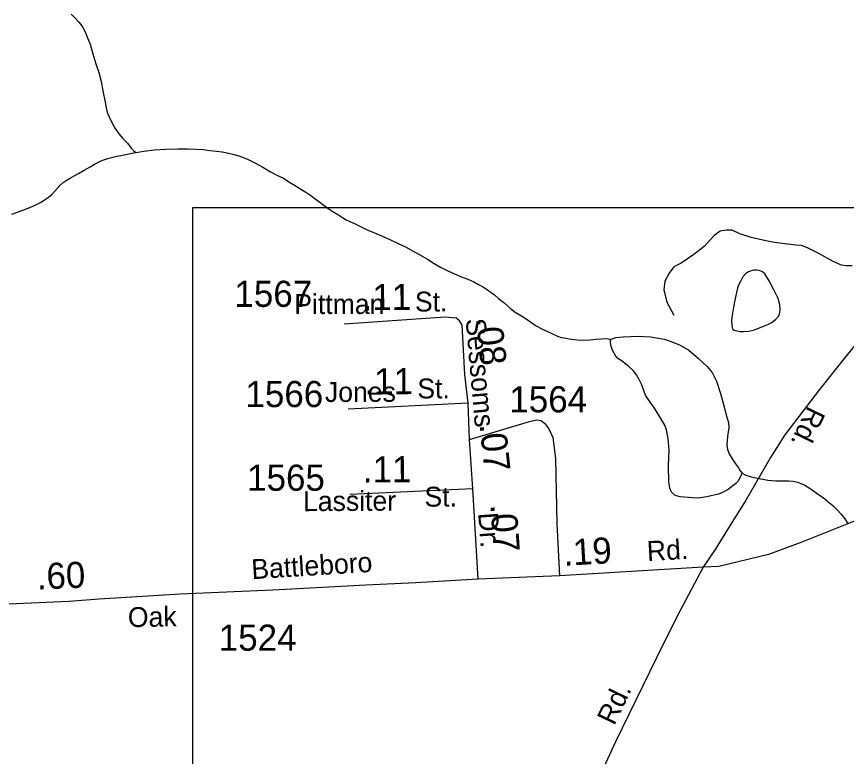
# Model space of a CAD drawing. Extents: x 2220236 to 2384410, y 720751 to 894131.
# Drawn here: x 2351408 to 2355376, y 833930 to 837470 of the extents above; entities that cross this region are included whole.
import ezdxf

# ---------------------------------------------------------------- set-up
doc = ezdxf.new("R2010")
doc.units = 0
for name, color, linetype in [('Exist Hydrographic Misc Water Feature', 7, 'Continuous'), ('Exist Hydrographic Pond Under 1500 Sq Ft', 7, 'Continuous'), ('Exist Road Non-System Type 51', 7, 'Continuous'), ('Exist Road Secondary Mileage Hundredths English Label', 7, 'Continuous'), ('Exist Road Secondary Type 51 Attributed', 7, 'Continuous'), ('Exist Road Secondary Type 51 Label', 7, 'Continuous'), ('Exist Road Secondary Type 51 Number Label', 7, 'Continuous'), ('Map Preparation Inset Cut Line', 7, 'Continuous')]:
    doc.layers.add(name, color=color, linetype=linetype)

msp = doc.modelspace()

# ---------------------------------------------------------------- linework, layer by layer
at = {"layer": 'Exist Hydrographic Misc Water Feature'}
for points in [[(2351668.4, 837482.3), (2351692.7, 837457), (2351705.1, 837443.4), (2351714.8, 837431.6), (2351725.2, 837417.3), (2351735.5, 837397), (2351747.9, 837369), (2351760, 837337.3), (2351772.7, 837291.9), (2351787.1, 837243.3), (2351801.6, 837202.2), (2351812.2, 837159.9), (2351821, 837114.3), (2351831.4, 837060.6), (2351837.8, 837024.8), (2351843, 837008.6), (2351850.3, 836990.8), (2351860.4, 836968.9), (2351870.7, 836949), (2351878.9, 836934.5), (2351897.3, 836909), (2351915.6, 836887.5), (2351937.9, 836863.8), (2351956.3, 836839.9), (2351967.2, 836828.8), (2351978.4, 836820.4)], [(2351385.9, 836524.4), (2351425.7, 836539.2), (2351471.6, 836555.8), (2351503.5, 836570.3), (2351525.3, 836582.7), (2351541, 836592.5), (2351560.8, 836605.4), (2351574.8, 836616.9), (2351590.4, 836635.5), (2351614.3, 836661.8), (2351630.8, 836675.6), (2351645.8, 836686.1), (2351669.8, 836700.2), (2351704.5, 836719.6), (2351731.4, 836734.9), (2351759.3, 836751.4), (2351781.1, 836763.8), (2351813, 836779.9), (2351824.9, 836784.6), (2351848.6, 836792.2), (2351880.7, 836800.7), (2351922.4, 836809), (2351966.3, 836818.3), (2351978.4, 836820.4)], [(2351978.4, 836820.4), (2352016.2, 836826.9), (2352066.2, 836832.9), (2352122.2, 836836.2), (2352178.3, 836836.8), (2352228.1, 836837.2), (2352266.9, 836836.2), (2352300.2, 836833.6), (2352332.1, 836830), (2352364.5, 836826.4), (2352391.2, 836822.6), (2352415.6, 836818.6), (2352442.5, 836811.5), (2352470.8, 836803.5), (2352496.7, 836794.1), (2352514.8, 836786.6), (2352546.9, 836770.5), (2352585.2, 836749.1), (2352621.6, 836727.6), (2352651.7, 836711.8), (2352683.9, 836696.7), (2352710.2, 836678.7), (2352736.1, 836663.4), (2352762.4, 836647.4), (2352790.7, 836629.5), (2352814.9, 836614.1), (2352834.9, 836598.5), (2352857.3, 836582.3), (2352879.5, 836566.8), (2352897.6, 836551.2), (2352919.8, 836537.3), (2352944, 836523.5), (2352984.1, 836497.9), (2353026.6, 836478.3), (2353058.7, 836463.2), (2353084.9, 836449.5), (2353118.9, 836435.5), (2353161.3, 836418.2), (2353195.5, 836402.5), (2353232, 836385), (2353267.8, 836367.7), (2353304, 836347.9), (2353336.3, 836330.1), (2353372.6, 836308.7), (2353404.9, 836288.6), (2353434.9, 836271.2), (2353469.4, 836253.5), (2353501.5, 836238.4), (2353535.6, 836224.4), (2353565.9, 836213.2), (2353593.9, 836201.2), (2353613.8, 836190.5), (2353635.9, 836178.3), (2353660.2, 836162.2), (2353677.7, 836150.5), (2353692.7, 836138.9), (2353712.8, 836120.7), (2353737.2, 836101.4), (2353769.5, 836073.1), (2353791.6, 836056), (2353821.8, 836038.2), (2353858.3, 836014.4), (2353888.4, 835992.7), (2353922.6, 835975), (2353946.6, 835963.9), (2353966.7, 835953.9), (2353994.9, 835940.2), (2354011.2, 835935.3), (2354025.1, 835932.6), (2354061.1, 835926.5), (2354089.1, 835922.8), (2354119.7, 835922.4), (2354151.1, 835923.7), (2354179.2, 835926.4), (2354205.1, 835928.5), (2354223.1, 835929.2), (2354237.2, 835928.8), (2354251.1, 835927.1)], [(2354877, 835284.8), (2354895.1, 835275.6), (2354915.1, 835268.9), (2354949.2, 835261.4), (2354975.4, 835256), (2354999.5, 835252), (2355037.7, 835249.3), (2355071.5, 835249.1), (2355100.4, 835248.6), (2355121.1, 835247.1), (2355141.4, 835242.1), (2355158, 835236.2), (2355177.7, 835228.1), (2355208, 835208.7), (2355238.1, 835186.9), (2355264.5, 835169.3), (2355287.2, 835150.6), (2355310.7, 835130.2), (2355331.2, 835110.3), (2355351.4, 835089.8), (2355367.5, 835066.9), (2355381.8, 835044.5)]]:
    msp.add_lwpolyline(points, dxfattribs=at)
at = {"layer": 'Exist Hydrographic Pond Under 1500 Sq Ft'}
for points in [[(2354859, 836182.4), (2354853.5, 836164.1), (2354843.8, 836120.4), (2354836.3, 836079.7), (2354830.6, 836051.6), (2354827, 836017.9), (2354827.4, 835994), (2354829.9, 835981), (2354833.4, 835973.9), (2354839.2, 835969.2), (2354851.5, 835966.4), (2354869.6, 835963.9), (2354883.8, 835962.8), (2354909.9, 835965.5), (2354935.6, 835971.5), (2354979.2, 835988.1), (2355003.4, 835997.9), (2355019.2, 836006.1), (2355038.9, 836022.3), (2355052.7, 836038.6), (2355056.7, 836051.9), (2355058.3, 836068.4), (2355056.7, 836093), (2355050, 836120.6), (2355027.1, 836166.3), (2355006.8, 836205.8), (2354986.3, 836239.4), (2354974.5, 836249.5), (2354958.1, 836255.3), (2354946.6, 836256.5), (2354934.1, 836257), (2354925.3, 836255), (2354908.2, 836248.4), (2354892.5, 836239.5), (2354880.6, 836224.3), (2354869, 836202.5), (2354859, 836182.4)], [(2354251.1, 835927.1), (2354273.1, 835935.2), (2354307.8, 835937.6), (2354379.5, 835940.5), (2354439.7, 835937.1), (2354467.1, 835933.3), (2354504.2, 835926), (2354538.1, 835915.9), (2354580.5, 835898.6), (2354622.5, 835873.4), (2354669.1, 835834.2), (2354709.7, 835796.5), (2354733.9, 835767), (2354754.6, 835725.1), (2354773.1, 835666.8), (2354787.8, 835613.3), (2354804.7, 835553.2), (2354811.6, 835527.3), (2354813.3, 835503.7), (2354807.8, 835461.5), (2354804.2, 835421.3), (2354807.4, 835399.1), (2354814.8, 835377.4), (2354828.9, 835354), (2354845.3, 835330.1), (2354859.6, 835310.3), (2354867.7, 835296.5), (2354877, 835284.8)], [(2354877, 835284.8), (2354870.1, 835270.4), (2354858.2, 835247.9), (2354846.5, 835235.9), (2354810.6, 835207.2), (2354783, 835192.3), (2354764.9, 835185), (2354709, 835172.9), (2354676.4, 835167.3), (2354657.1, 835165.8), (2354601.1, 835170.7), (2354581.6, 835172.6), (2354557.1, 835178.8), (2354538.7, 835194.4), (2354531, 835213.8), (2354526.3, 835242.5), (2354525.3, 835321.9), (2354528.5, 835395.9), (2354523.7, 835449.8), (2354515.4, 835492.2), (2354506.9, 835514.8), (2354488.6, 835546.2), (2354458, 835595.8), (2354437.7, 835625.2), (2354415.4, 835658.8), (2354396.5, 835710.5), (2354385.4, 835733), (2354372, 835756.4), (2354356, 835777.1), (2354337.6, 835794.4), (2354303.3, 835821.6), (2354282.8, 835834.8), (2354272.8, 835844.9), (2354258.7, 835870.6), (2354250.3, 835891), (2354248.1, 835912.9), (2354248.1, 835921.1), (2354251.1, 835927.1)]]:
    msp.add_lwpolyline(points, dxfattribs=at)
at = {"layer": 'Exist Road Non-System Type 51'}
for points in [[(2355403.2, 836277.3), (2355374.1, 836277.3), (2355353, 836280.6), (2355312.5, 836298.4), (2355244.4, 836335.7), (2355189.2, 836363.3), (2355161.7, 836374.7), (2355135.7, 836376.3), (2355067.7, 836384.4), (2355022.3, 836390.9), (2354976.9, 836400.6), (2354920.1, 836413.6), (2354866.6, 836429.8), (2354829.3, 836447.7), (2354801.8, 836447.7), (2354772.6, 836442.8), (2354743.4, 836423.3), (2354696.4, 836369.8), (2354646.1, 836330.9), (2354586.2, 836290.3), (2354550.5, 836272.5), (2354527.8, 836241.6), (2354508.3, 836204.3), (2354503.5, 836162.2), (2354516.4, 836103.8), (2354550.5, 836042.1)], [(2353574.1, 835446.7), (2353860.5, 835533.2), (2353896.2, 835540.8), (2353915.7, 835537.5), (2353934, 835523.5), (2353952.7, 835496.9), (2353972.2, 835455.6), (2353984.4, 835355.8), (2353991.6, 835044.3), (2354003.8, 834793.7)]]:
    msp.add_lwpolyline(points, dxfattribs=at)
at = {"layer": 'Exist Road Secondary Type 51 Attributed'}
for p, q in [((2353568, 835621.1), (2352994.1, 835591.9)), ((2353589.9, 835209.9), (2353001.4, 835183.9)), ((2353615.1, 834777.6), (2353589.9, 835209.9))]:
    msp.add_line(p, q, dxfattribs=at)
for points in [[(2356460.4, 836945.7), (2356315.3, 836816.9), (2356223.6, 836742.9), (2356049.3, 836604.2), (2355859.6, 836433.9), (2355760.7, 836328.4), (2355618.1, 836146.7), (2355493.2, 835991), (2355365.1, 835833.7), (2355246.8, 835686), (2355081.8, 835468.5), (2355013.3, 835359.6), (2354893.3, 835152.6), (2354820.3, 835035.8), (2354749, 834920.6), (2354690.6, 834836.3)], [(2364999.1, 836744.8), (2364858.1, 836705.3), (2364665.2, 836617), (2363941.9, 836212.7), (2362886.5, 835596.2), (2362347.4, 835295.3), (2362029.8, 835139.9), (2361597.6, 834994.4), (2361396.7, 834947.3), (2361273.2, 834936), (2361040.9, 834932.8), (2360542.2, 834969.2), (2359799.4, 835041.1), (2359680.3, 835048.4), (2359095.4, 835105.6), (2358650.7, 835139.4), (2356308.8, 835355.1), (2356191, 835353.7), (2355753.2, 835178.6), (2355464.7, 835076.4), (2355163.2, 834954.7), (2355002.7, 834896.3), (2354765.2, 834839.5), (2354690.6, 834836.3)], [(2353525.9, 836013.7), (2353509.7, 836026.7), (2353457.8, 836031.6), (2352974.7, 835999.1)], [(2353568, 835621.1), (2353551.8, 835757.4), (2353538.9, 835994.3), (2353525.9, 836013.7)], [(2353589.9, 835209.9), (2353574.1, 835446.7), (2353568, 835621.1)], [(2354690.6, 834836.3), (2354579.6, 834624.6), (2354500.1, 834467.2), (2354272.3, 833999.2), (2354165.3, 833768.8), (2353957.8, 833360), (2353848.4, 833137), (2353769, 832973.1), (2353707.4, 832858), (2353653.9, 832773.6), (2353571.2, 832661.7), (2353511.2, 832583.8), (2353373.4, 832397.2), (2353343.9, 832356.4), (2353217.5, 832207.2), (2353158.8, 832135.6)], [(2354690.6, 834836.3), (2354003.8, 834793.7), (2353615.1, 834777.6)], [(2353615.1, 834777.6), (2353316.8, 834761.4), (2353077.6, 834749.2), (2352632.6, 834725.7), (2352190, 834706.2), (2351802.6, 834681.9), (2351658.3, 834672.1), (2351369.7, 834659.2), (2351219.7, 834651.9), (2351045.6, 834642.9), (2350945.3, 834634.2), (2350772.6, 834623.7), (2350649.6, 834627.2), (2350593.8, 834635.9), (2350512.6, 834655.1), (2350462, 834669.1)]]:
    msp.add_lwpolyline(points, dxfattribs=at)
at = {"layer": 'Map Preparation Inset Cut Line'}
msp.add_lwpolyline([(2352250.4, 836555.8), (2366536.4, 836555.8), (2366536.4, 826026.4), (2352250.4, 826026.4), (2352250.4, 836555.8)], dxfattribs=at)
msp.add_lwpolyline([(2352250.4, 836555.8), (2366536.4, 836555.8), (2366536.4, 826026.4), (2352250.4, 826026.4), (2352250.4, 836555.8)], dxfattribs=at)

# ---------------------------------------------------------------- texts
at = {"layer": 'Exist Road Secondary Mileage Hundredths English Label'}
for s, rotation, p in [('.11', 0.3528, (2353062.7, 836065.1)), ('.08', 276.1034, (2353603.6, 836026.9)), ('.11', 0.3528, (2353071.4, 835662.1)), ('.07', 276.1034, (2353621.1, 835518.8)), ('.11', 0.3528, (2353064.1, 835240.6)), ('.07', 274.2871, (2353673, 835135.2)), ('.19', 3.2932, (2354025, 834841.9)), ('.60', 2.5751, (2351507, 834727.9))]:
    msp.add_text(s, height=125, rotation=rotation, dxfattribs=at).set_placement(p)
at = {"layer": 'Exist Road Secondary Type 51 Label'}
for s, rotation, p in [('Pittman', 0.0284, (2352735.9, 836046.9)), ('St.', 0.0284, (2353312.7, 836058.9)), ('Sessoms', 274.944, (2353555.1, 836022.7)), ('Jones', 0.1994, (2352882.7, 835625.9)), ('St.', 0.1994, (2353324.5, 835643)), ('Rd.', 244.1754, (2355192.6, 835611.3)), ('Lassiter', 0.3528, (2352778, 835103.4)), ('St.', 0.3528, (2353358.5, 835125)), ('Dr.', 274.2871, (2353614.9, 835094.2)), ('Rd.', 3.1606, (2354424.2, 834864.7)), ('Battleboro', 3.5302, (2352533.4, 834777.8)), ('Oak', 1.032, (2351941, 834548.5)), ('Rd.', 64.4253, (2354265.4, 834074.4))]:
    msp.add_text(s, height=95, rotation=rotation, dxfattribs=at).set_placement(p)
at = {"layer": 'Exist Road Secondary Type 51 Number Label'}
for s, p in [('1567', (2352449.6, 836081.1)), ('1566', (2352502.3, 835601.6)), ('1564', (2353764.1, 835576.3)), ('1565', (2352510.3, 835201.3)), ('1524', (2352374.7, 834435.9))]:
    msp.add_text(s, height=125, dxfattribs=at).set_placement(p)

doc.saveas('drawing.dxf')
